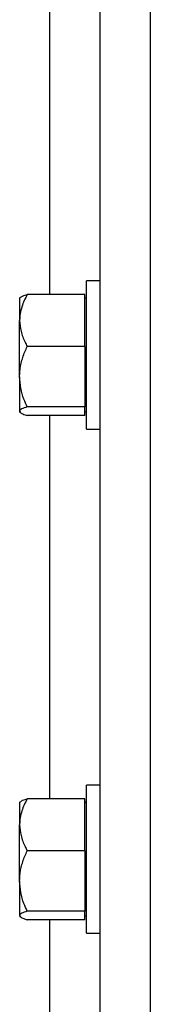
# Model space of a CAD drawing. Header units: inches. Extents: x 170 to 284, y 215 to 248.
# Tile 716 of 1056: x 226.9137 to 226.9582, y 220.7341 to 221.0684. Entities that reach past the tile are written whole.
import ezdxf

# ---------------------------------------------------------------- set-up
doc = ezdxf.new("R2010")
doc.units = ezdxf.units.IN
doc.header["$LTSCALE"] = 0.25
doc.header["$MEASUREMENT"] = 0
doc.layers.add('RH TOP OF HOOD', color=7, linetype='Continuous')

msp = doc.modelspace()

# ---------------------------------------------------------------- linework, layer by layer
at = {"layer": 'RH TOP OF HOOD'}
for p, q in [((226.941045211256, 220.1328032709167), (226.941045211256, 224.393279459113)), ((226.958165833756, 220.1328032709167), (226.958165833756, 224.3444764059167)), ((226.923924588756, 220.9751371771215), (226.923924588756, 221.1052553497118)), ((226.941045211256, 220.9797433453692), (226.936456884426, 220.9797433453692)), ((226.936456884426, 220.9294429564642), (226.936456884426, 220.9797433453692)), ((226.9138785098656, 220.9740766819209), (226.913686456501, 220.9738538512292)), ((226.913686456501, 220.9738538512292), (226.913686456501, 220.9663122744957)), ((226.935909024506, 220.9751371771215), (226.916254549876, 220.9751371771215)), ((226.935909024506, 220.9663122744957), (226.935909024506, 220.9751371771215)), ((226.936456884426, 220.9738538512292), (226.935909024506, 220.9738538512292)), ((226.913686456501, 220.9472153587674), (226.913686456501, 220.9663122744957)), ((226.935909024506, 220.9574873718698), (226.935909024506, 220.9663122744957)), ((226.935909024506, 220.9574873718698), (226.916254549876, 220.9574873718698)), ((226.935909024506, 220.9574873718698), (226.935909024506, 220.9472153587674)), ((226.913686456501, 220.9472153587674), (226.913686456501, 220.9354962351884)), ((226.935909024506, 220.9472153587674), (226.935909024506, 220.9369433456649)), ((226.913686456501, 220.9354962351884), (226.913686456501, 220.9353324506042)), ((226.935909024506, 220.9369433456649), (226.916254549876, 220.9369433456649)), ((226.935909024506, 220.9354962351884), (226.935909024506, 220.9369433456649)), ((226.935909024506, 220.9340491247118), (226.935909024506, 220.9354962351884)), ((226.913686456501, 220.9353324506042), (226.9138785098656, 220.9351096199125)), ((226.935909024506, 220.9340491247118), (226.916254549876, 220.9340491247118)), ((226.923924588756, 220.8039309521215), (226.923924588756, 220.9340491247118)), ((226.935909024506, 220.9353324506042), (226.936456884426, 220.9353324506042)), ((226.936456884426, 220.9294429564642), (226.941045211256, 220.9294429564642)), ((226.941045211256, 220.8085371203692), (226.936456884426, 220.8085371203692)), ((226.936456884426, 220.7582367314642), (226.936456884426, 220.8085371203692)), ((226.9138785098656, 220.8028704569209), (226.913686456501, 220.8026476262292)), ((226.913686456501, 220.8026476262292), (226.913686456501, 220.7951060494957)), ((226.935909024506, 220.8039309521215), (226.916254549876, 220.8039309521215)), ((226.935909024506, 220.7951060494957), (226.935909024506, 220.8039309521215)), ((226.936456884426, 220.8026476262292), (226.935909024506, 220.8026476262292)), ((226.913686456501, 220.7760091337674), (226.913686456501, 220.7951060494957)), ((226.935909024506, 220.7862811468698), (226.935909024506, 220.7951060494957)), ((226.935909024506, 220.7862811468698), (226.916254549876, 220.7862811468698)), ((226.935909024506, 220.7862811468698), (226.935909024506, 220.7760091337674)), ((226.913686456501, 220.7760091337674), (226.913686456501, 220.7642900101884)), ((226.935909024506, 220.7760091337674), (226.935909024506, 220.7657371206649)), ((226.935909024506, 220.7657371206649), (226.916254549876, 220.7657371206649)), ((226.935909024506, 220.7642900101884), (226.935909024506, 220.7657371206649)), ((226.913686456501, 220.7642900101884), (226.913686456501, 220.7641262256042)), ((226.913686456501, 220.7641262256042), (226.9138785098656, 220.7639033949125)), ((226.935909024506, 220.7628428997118), (226.916254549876, 220.7628428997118)), ((226.923924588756, 220.6327247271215), (226.923924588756, 220.7628428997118)), ((226.935909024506, 220.7628428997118), (226.935909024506, 220.7642900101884)), ((226.935909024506, 220.7641262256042), (226.936456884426, 220.7641262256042)), ((226.936456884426, 220.7582367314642), (226.941045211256, 220.7582367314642))]:
    msp.add_line(p, q, dxfattribs=at)
for points, knots in [([(226.916254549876, 220.9751371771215), (226.9155800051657, 220.9737649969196), (226.9142063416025, 220.9709706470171), (226.9136911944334, 220.9679188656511), (226.9136865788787, 220.9663537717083), (226.913686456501, 220.9663122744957)], [0, 0, 0, 0, 0.4843414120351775, 0.9863277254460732, 1, 1, 1, 1]), ([(226.913945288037, 220.974019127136), (226.913999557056, 220.9741111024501), (226.9141773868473, 220.974412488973), (226.9151421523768, 220.9747844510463), (226.9160038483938, 220.9750576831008), (226.916254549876, 220.9751371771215)], [0, 0, 0, 0, 0.2374711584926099, 0.7781501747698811, 1, 1, 1, 1]), ([(226.913686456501, 220.9663122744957), (226.913784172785, 220.96507703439), (226.9139831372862, 220.9625619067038), (226.9151349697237, 220.959637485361), (226.9160022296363, 220.9579719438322), (226.916254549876, 220.9574873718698)], [0, 0, 0, 0, 0.406290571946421, 0.8272664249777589, 1, 1, 1, 1]), ([(226.913686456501, 220.9472153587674), (226.9136891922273, 220.9474506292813), (226.913707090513, 220.9489898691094), (226.9141288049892, 220.9518624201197), (226.9151559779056, 220.9550359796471), (226.9159829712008, 220.9568813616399), (226.916254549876, 220.9574873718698)], [0, 0, 0, 0, 0.06653229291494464, 0.4352825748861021, 0.8145508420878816, 1, 1, 1, 1]), ([(226.916254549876, 220.9369433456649), (226.9158730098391, 220.9378130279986), (226.9149702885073, 220.9398706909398), (226.9139295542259, 220.9432995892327), (226.9137681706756, 220.9458991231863), (226.913686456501, 220.9472153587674)], [0, 0, 0, 0, 0.2654599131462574, 0.6280764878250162, 1, 1, 1, 1]), ([(226.916254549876, 220.9369433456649), (226.9155800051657, 220.9367183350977), (226.9142063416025, 220.9362601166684), (226.9136911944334, 220.935759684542), (226.9136865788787, 220.9355030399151), (226.913686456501, 220.9354962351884)], [0, 0, 0, 0, 0.4843414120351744, 0.9863277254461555, 1, 1, 1, 1]), ([(226.913686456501, 220.9354962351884), (226.913784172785, 220.9352936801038), (226.9139831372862, 220.9348812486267), (226.9151349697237, 220.9344017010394), (226.9160022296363, 220.9341285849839), (226.916254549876, 220.9340491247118)], [0, 0, 0, 0, 0.4062905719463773, 0.8272664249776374, 1, 1, 1, 1]), ([(226.916254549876, 220.8039309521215), (226.9155800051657, 220.8025587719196), (226.9142063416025, 220.799764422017), (226.9136911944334, 220.7967126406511), (226.9136865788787, 220.7951475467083), (226.913686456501, 220.7951060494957)], [0, 0, 0, 0, 0.4843414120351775, 0.9863277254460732, 1, 1, 1, 1]), ([(226.913945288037, 220.8028129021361), (226.913999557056, 220.8029048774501), (226.9141773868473, 220.803206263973), (226.9151421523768, 220.8035782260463), (226.9160038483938, 220.8038514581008), (226.916254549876, 220.8039309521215)], [0, 0, 0, 0, 0.2374711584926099, 0.7781501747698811, 1, 1, 1, 1]), ([(226.913686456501, 220.7951060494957), (226.913784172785, 220.79387080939), (226.9139831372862, 220.7913556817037), (226.9151349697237, 220.7884312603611), (226.9160022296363, 220.7867657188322), (226.916254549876, 220.7862811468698)], [0, 0, 0, 0, 0.406290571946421, 0.8272664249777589, 1, 1, 1, 1]), ([(226.913686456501, 220.7760091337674), (226.9136891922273, 220.7762444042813), (226.913707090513, 220.7777836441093), (226.9141288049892, 220.7806561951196), (226.9151559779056, 220.7838297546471), (226.9159829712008, 220.78567513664), (226.916254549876, 220.7862811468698)], [0, 0, 0, 0, 0.06653229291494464, 0.4352825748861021, 0.8145508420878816, 1, 1, 1, 1]), ([(226.916254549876, 220.7657371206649), (226.9158730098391, 220.7666068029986), (226.9149702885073, 220.7686644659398), (226.9139295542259, 220.7720933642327), (226.9137681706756, 220.7746928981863), (226.913686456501, 220.7760091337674)], [0, 0, 0, 0, 0.2654599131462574, 0.6280764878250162, 1, 1, 1, 1]), ([(226.916254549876, 220.7657371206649), (226.9155800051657, 220.7655121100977), (226.9142063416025, 220.7650538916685), (226.9136911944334, 220.764553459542), (226.9136865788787, 220.7642968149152), (226.913686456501, 220.7642900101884)], [0, 0, 0, 0, 0.4843414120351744, 0.9863277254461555, 1, 1, 1, 1]), ([(226.913686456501, 220.7642900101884), (226.913784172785, 220.7640874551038), (226.9139831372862, 220.7636750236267), (226.9151349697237, 220.7631954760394), (226.9160022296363, 220.7629223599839), (226.916254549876, 220.7628428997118)], [0, 0, 0, 0, 0.4062905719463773, 0.8272664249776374, 1, 1, 1, 1])]:
    msp.add_open_spline(points, degree=3, knots=knots, dxfattribs=at)

doc.saveas('drawing.dxf')
